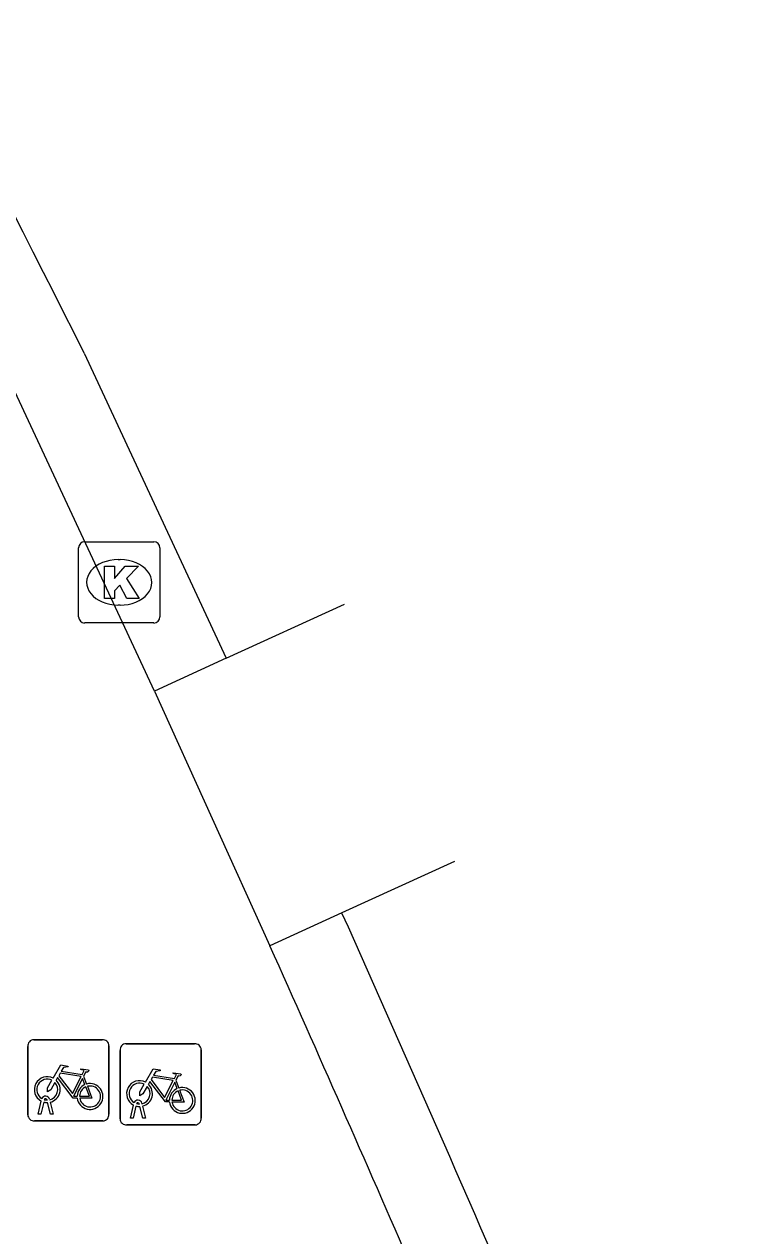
# Model space of a CAD drawing. Extents: x 160379 to 161131, y 383940 to 384849.
# Drawn here: x 161106.73 to 161115.51, y 384353.29 to 384368.2 of the extents above; entities that cross this region are included whole.
import ezdxf

# ---------------------------------------------------------------- set-up
doc = ezdxf.new("R2010")
doc.units = 0
for name, color, linetype in [('IMGEO_Fietsenrek', 7, 'Continuous'), ('IMGEO_Fietspad_gesloten', 7, 'Continuous'), ('IMGEO_Fietspad_open', 7, 'Continuous'), ('IMGEO_Kolk', 7, 'Continuous')]:
    doc.layers.add(name, color=color, linetype=linetype)

msp = doc.modelspace()

# ---------------------------------------------------------------- linework, layer by layer
at = {"layer": 'IMGEO_Fietsenrek'}
for p, q in [((161106.851, 384355.701), (161107.692, 384355.701)), ((161107.692, 384355.701), (161106.851, 384355.701)), ((161106.776, 384354.776), (161106.776, 384355.617)), ((161106.776, 384355.617), (161106.776, 384354.776)), ((161107.776, 384355.626), (161107.776, 384354.785)), ((161107.776, 384354.785), (161107.776, 384355.626)), ((161107.912, 384354.727), (161107.912, 384355.568)), ((161107.912, 384355.568), (161107.912, 384354.727)), ((161107.987, 384355.652), (161108.828, 384355.652)), ((161108.828, 384355.652), (161107.987, 384355.652)), ((161108.912, 384355.577), (161108.912, 384354.736)), ((161108.912, 384354.736), (161108.912, 384355.577)), ((161107.463, 384355.25), (161107.499, 384355.155)), ((161108.599, 384355.201), (161108.635, 384355.106)), ((161106.903, 384354.785), (161106.942, 384354.945)), ((161106.972, 384354.933), (161106.937, 384354.785)), ((161107.014, 384354.957), (161107.013, 384354.961)), ((161107.055, 384354.785), (161107.021, 384354.927)), ((161107.045, 384354.968), (161107.046, 384354.961)), ((161107.053, 384354.931), (161107.088, 384354.785)), ((161106.937, 384354.785), (161106.903, 384354.785)), ((161107.088, 384354.785), (161107.055, 384354.785)), ((161108.039, 384354.736), (161108.078, 384354.896)), ((161108.108, 384354.884), (161108.073, 384354.736)), ((161108.15, 384354.908), (161108.149, 384354.912)), ((161108.191, 384354.736), (161108.157, 384354.878)), ((161108.181, 384354.919), (161108.182, 384354.912)), ((161108.189, 384354.882), (161108.224, 384354.736)), ((161107.701, 384354.701), (161106.86, 384354.701)), ((161106.86, 384354.701), (161107.701, 384354.701)), ((161108.837, 384354.652), (161107.996, 384354.652)), ((161107.996, 384354.652), (161108.837, 384354.652)), ((161108.073, 384354.736), (161108.039, 384354.736)), ((161108.224, 384354.736), (161108.191, 384354.736))]:
    msp.add_line(p, q, dxfattribs=at)
for points in [[(161107.089, 384355.227), (161107.184, 384355.391), (161107.27, 384355.377), (161107.272, 384355.368), (161107.216, 384355.357), (161107.189, 384355.312), (161107.445, 384355.271)], [(161107.385, 384354.983), (161107.335, 384354.983), (161107.144, 384355.234), (161107.125, 384355.202)], [(161107.432, 384355.246), (161107.175, 384355.287), (161107.158, 384355.258), (161107.325, 384355.038), (161107.432, 384355.246)], [(161107.48, 384355.148), (161107.45, 384355.225), (161107.341, 384355.007), (161107.384, 384355.007)], [(161107.445, 384355.271), (161107.47, 384355.32), (161107.464, 384355.324), (161107.441, 384355.328), (161107.429, 384355.335), (161107.428, 384355.338), (161107.43, 384355.343), (161107.525, 384355.328), (161107.527, 384355.318), (161107.517, 384355.305), (161107.505, 384355.299), (161107.491, 384355.305), (161107.463, 384355.25)], [(161108.225, 384355.178), (161108.32, 384355.342), (161108.406, 384355.328), (161108.408, 384355.319), (161108.352, 384355.308), (161108.325, 384355.263), (161108.581, 384355.222)], [(161108.568, 384355.197), (161108.311, 384355.238), (161108.294, 384355.209), (161108.461, 384354.989), (161108.568, 384355.197)], [(161108.581, 384355.222), (161108.606, 384355.271), (161108.6, 384355.275), (161108.577, 384355.279), (161108.565, 384355.286), (161108.564, 384355.289), (161108.566, 384355.294), (161108.661, 384355.279), (161108.663, 384355.269), (161108.653, 384355.256), (161108.641, 384355.25), (161108.627, 384355.256), (161108.599, 384355.201)], [(161107.11, 384355.175), (161107.058, 384355.085), (161107.018, 384355.06), (161107.019, 384355.107), (161107.074, 384355.201)], [(161107.414, 384355.007), (161107.534, 384355.006), (161107.49, 384355.12)], [(161107.51, 384355.127), (161107.565, 384354.982), (161107.415, 384354.982)], [(161108.246, 384355.126), (161108.194, 384355.036), (161108.154, 384355.011), (161108.155, 384355.058), (161108.21, 384355.152)], [(161108.521, 384354.934), (161108.471, 384354.934), (161108.28, 384355.185), (161108.261, 384355.153)], [(161108.616, 384355.099), (161108.586, 384355.176), (161108.477, 384354.958), (161108.52, 384354.958)], [(161108.646, 384355.078), (161108.701, 384354.933), (161108.551, 384354.933)], [(161108.55, 384354.958), (161108.67, 384354.957), (161108.626, 384355.071)]]:
    msp.add_lwpolyline(points, dxfattribs=at)
for centre, radius, start, end in [((161106.854, 384355.623), 0.0779, 92.4484, 184.2845), ((161106.854, 384355.623), 0.0779, 92.4484, 184.2845), ((161107.698, 384355.623), 0.0779, 2.4484, 94.2845), ((161107.698, 384355.623), 0.0779, 2.4484, 94.2845), ((161107.99, 384355.574), 0.0779, 92.4484, 184.2845), ((161107.99, 384355.574), 0.0779, 92.4484, 184.2845), ((161108.834, 384355.574), 0.0779, 2.4484, 94.2845), ((161108.834, 384355.574), 0.0779, 2.4484, 94.2845), ((161107.016, 384355.086), 0.159, 62.6766, 242.1369), ((161107.016, 384355.086), 0.129, 63.3192, 238.903), ((161107.016, 384355.086), 0.129, 283.6043, 43.4302), ((161107.016, 384355.086), 0.159, 283.5766, 46.6042), ((161107.543, 384355.002), 0.159, 113.3408, 178.3217), ((161107.543, 384355.002), 0.159, 187.0065, 105.7708), ((161107.543, 384355.002), 0.129, 113.923, 177.9556), ((161107.543, 384355.002), 0.129, 188.6715, 104.5883), ((161108.152, 384355.037), 0.159, 62.6766, 242.1369), ((161108.152, 384355.037), 0.129, 63.3192, 238.903), ((161108.152, 384355.037), 0.129, 283.6043, 43.4302), ((161108.152, 384355.037), 0.159, 283.5766, 46.6042), ((161108.679, 384354.953), 0.159, 113.3408, 178.3217), ((161108.679, 384354.953), 0.159, 187.0065, 105.7708), ((161108.679, 384354.953), 0.129, 188.6715, 104.5883), ((161106.996, 384354.957), 0.0499, 12.8025, 158.6934), ((161107.016, 384355.086), 0.159, 253.9967, 271.7867), ((161106.996, 384354.957), 0.0174, 12.8025, 163.4502), ((161107.016, 384355.086), 0.129, 253.415, 269.0204), ((161108.132, 384354.908), 0.0499, 12.8025, 158.6934), ((161108.679, 384354.953), 0.129, 113.923, 177.9556), ((161107.698, 384354.779), 0.0779, 272.4484, 4.2845), ((161107.698, 384354.779), 0.0779, 272.4484, 4.2845), ((161108.152, 384355.037), 0.159, 253.9967, 271.7867), ((161108.132, 384354.908), 0.0174, 12.8025, 163.4502), ((161108.152, 384355.037), 0.129, 253.415, 269.0204), ((161106.854, 384354.779), 0.0779, 182.4484, 274.2845), ((161106.854, 384354.779), 0.0779, 182.4484, 274.2845), ((161107.99, 384354.73), 0.0779, 182.4484, 274.2845), ((161107.99, 384354.73), 0.0779, 182.4484, 274.2845), ((161108.834, 384354.73), 0.0779, 272.4484, 4.2845), ((161108.834, 384354.73), 0.0779, 272.4484, 4.2845)]:
    msp.add_arc(centre, radius, start, end, dxfattribs=at)
at = {"layer": 'IMGEO_Fietspad_gesloten'}
for points in [[(161107.471, 384364.156), (161109.22, 384360.398)], [(161109.22, 384360.398), (161110.674, 384361.063)], [(161112.031, 384357.896), (161110.644, 384357.261)]]:
    msp.add_lwpolyline(points, dxfattribs=at)
for centre, radius, start, end in [((160889.663, 384254.899), 243.675, 26.63924, 30.82377), ((160758.675, 384199.622), 385.658, 22.29391, 24.12645)]:
    msp.add_arc(centre, radius, start, end, dxfattribs=at)
at = {"layer": 'IMGEO_Fietspad_open'}
for points in [[(161108.335, 384359.994), (161106.615, 384363.683)], [(161109.22, 384360.398), (161108.335, 384359.994)], [(161108.335, 384359.994), (161109.758, 384356.855)], [(161110.644, 384357.261), (161109.758, 384356.855)]]:
    msp.add_lwpolyline(points, dxfattribs=at)
msp.add_arc((160807.419, 384221.206), 331.375, 23.41095, 24.16413, dxfattribs=at)
at = {"layer": 'IMGEO_Kolk'}
for p, q in [((161107.476, 384361.832), (161108.328, 384361.832)), ((161107.401, 384360.906), (161107.401, 384361.758)), ((161108.402, 384361.758), (161108.402, 384360.906)), ((161107.889, 384361.612), (161107.914, 384361.612)), ((161107.912, 384361.052), (161107.887, 384361.052)), ((161108.328, 384360.832), (161107.476, 384360.832))]:
    msp.add_line(p, q, dxfattribs=at)
for points in [[(161107.476, 384361.832), (161108.328, 384361.832)], [(161107.401, 384360.906), (161107.401, 384361.758)], [(161108.402, 384361.758), (161108.402, 384360.906)], [(161107.722, 384361.532), (161107.845, 384361.532), (161107.845, 384361.381), (161107.975, 384361.532), (161108.139, 384361.532), (161107.993, 384361.381), (161108.146, 384361.132), (161107.994, 384361.132), (161107.909, 384361.296), (161107.845, 384361.229), (161107.845, 384361.132), (161107.722, 384361.132), (161107.722, 384361.532)], [(161108.328, 384360.832), (161107.476, 384360.832)]]:
    msp.add_lwpolyline(points, dxfattribs=at)
for centre, start, end in [((161107.478, 384361.756), 91.552, 178.448), ((161107.478, 384361.756), 91.552, 178.448), ((161108.326, 384361.756), 1.552, 88.448), ((161108.326, 384361.756), 1.552, 88.448), ((161107.478, 384360.908), 181.552, 268.448), ((161107.478, 384360.908), 181.552, 268.448), ((161108.326, 384360.908), 271.552, 358.448), ((161108.326, 384360.908), 271.552, 358.448)]:
    msp.add_arc(centre, 0.0765, start, end, dxfattribs=at)
for centre, major_axis, ratio, start_param, end_param in [((161107.888, 384361.332), (-0.387, 0.002), 0.722429, 4.712389, 7.853982), ((161107.913, 384361.332), (-0.39, 0.002), 0.717154, 1.570796, 4.712389)]:
    msp.add_ellipse(centre, major_axis=major_axis, ratio=ratio, start_param=start_param, end_param=end_param, dxfattribs=at)

doc.saveas('drawing.dxf')
